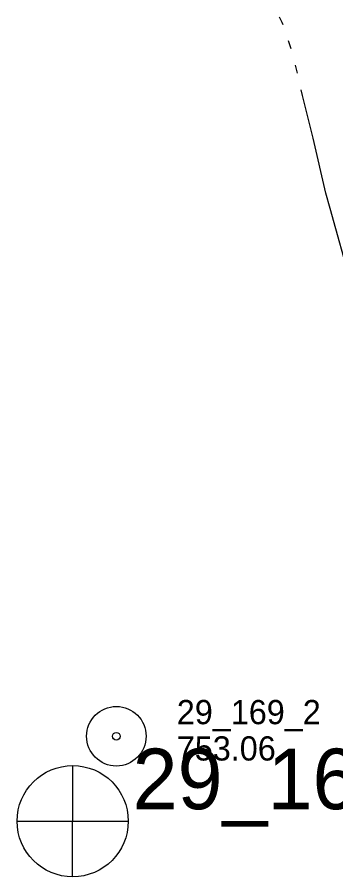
# Model space of a CAD drawing. Extents: x 589250 to 1188077, y 162953 to 363065.
# Drawn here: x 594875.1 to 594954.1, y 185890.6 to 186103.5 of the extents above; entities that cross this region are included whole.
import ezdxf

# ---------------------------------------------------------------- set-up
doc = ezdxf.new("R2010")
doc.units = 0
for name, color, linetype in [('E_MAP_PassPoints', 7, 'Continuous'), ('E_MAP_PhotoCenter', 7, 'Continuous'), ('E_WTR_FlowLine', 7, 'Continuous')]:
    doc.layers.add(name, color=color, linetype=linetype)

msp = doc.modelspace()

# ---------------------------------------------------------------- linework, layer by layer
at = {"layer": 'E_MAP_PassPoints'}
for radius in [7.38, 7.38, 0.945, 0.945]:
    msp.add_circle((594899.68, 185925.38), radius, dxfattribs=at)
at = {"layer": 'E_MAP_PhotoCenter'}
for p, q in [((594888.81, 185918.13), (594888.74, 185890.72)), ((594888.81, 185918.13), (594888.74, 185890.72)), ((594875.12, 185904.32), (594902.58, 185904.31)), ((594875.12, 185904.32), (594902.58, 185904.31))]:
    msp.add_line(p, q, dxfattribs=at)
msp.add_circle((594888.86, 185904.33), 13.78, dxfattribs=at)
msp.add_circle((594888.86, 185904.33), 13.78, dxfattribs=at)
at = {"layer": 'E_WTR_FlowLine'}
for p, q in [((594940.84, 186102.17), (594940.14, 186103.51)), ((594941.02, 186101.63), (594940.84, 186102.17)), ((594943, 186095.68), (594942.34, 186097.66)), ((594944.59, 186089.63), (594944.13, 186091.66)), ((594945.84, 186084.14), (594945.52, 186085.55)), ((594948.52, 186073.53), (594945.84, 186084.14)), ((594951.65, 186059.94), (594948.52, 186073.53)), ((594952.71, 186056.13), (594951.65, 186059.94)), ((594957.9, 186037.44), (594952.71, 186056.13))]:
    msp.add_line(p, q, dxfattribs=at)

# ---------------------------------------------------------------- texts
at = {"layer": 'E_MAP_PassPoints'}
for s, p in [('29_169_2', (594914.68, 185928.36)), ('29_169_2', (594914.68, 185928.36)), ('753.06', (594914.68, 185919.36)), ('753.06', (594914.68, 185919.36))]:
    msp.add_text(s, height=6, dxfattribs=at).set_placement(p)
at = {"layer": 'E_MAP_PhotoCenter'}
msp.add_text('29_169', height=15, dxfattribs=at).set_placement((594903.71, 185907.3))
msp.add_text('29_169', height=15, dxfattribs=at).set_placement((594903.71, 185907.3))

doc.saveas('drawing.dxf')
